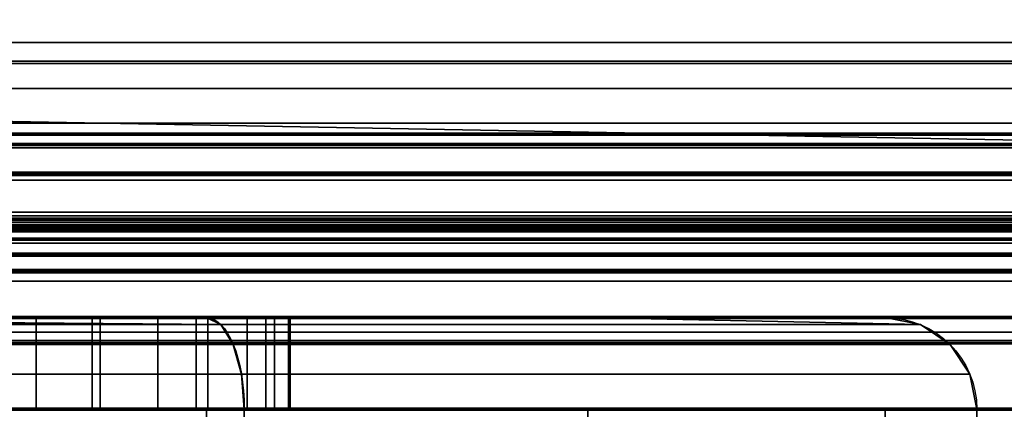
# Model space of a CAD drawing. Header units: millimetres. Extents: x -503 to 6703, y -110 to 249.
# Tile 716 of 1056: x 2665.55 to 2676.3, y -14.5 to -10.25. Entities that reach past the tile are written whole.
import ezdxf

# ---------------------------------------------------------------- set-up
doc = ezdxf.new("R2010")
doc.units = ezdxf.units.MM
doc.layers.add('151', color=7, linetype='Continuous', true_color=0xffffff)

# ---------------------------------------------------------------- blocks, each defined once
blk = doc.blocks.new('UG_SURFACE_208')
at = {"layer": '151', "color": 252, "linetype": 'Continuous', "lineweight": 35}
for points in [[(2591.5, -12.5, 8.5), (3387.5, -12.5, 8.5), (3387.5, -12.538, 8.309), (2591.5, -12.538, 8.309)], [(2591.5, -12.5, 24), (3387.5, -12.5, 24), (3387.5, -12.5, 8.5), (2591.5, -12.5, 8.5)], [(2591.5, -13.5, 24), (3387.5, -13.5, 24), (3387.5, -12.5, 24), (2591.5, -12.5, 24)], [(2591.5, -12.538, 8.309), (3387.5, -12.538, 8.309), (3387.5, -12.646, 8.146), (2591.5, -12.646, 8.146)], [(2591.5, -12.646, 8.146), (3387.5, -12.646, 8.146), (3387.5, -12.809, 8.038), (2591.5, -12.809, 8.038)], [(2591.5, -12.809, 8.038), (3387.5, -12.809, 8.038), (3387.5, -13, 8), (2591.5, -13, 8)], [(2591.5, -13, 8), (3387.5, -13, 8), (3387.5, -14.5, 8), (2591.5, -14.5, 8)], [(2591.5, -13.5, 11), (3387.5, -13.5, 11), (3387.5, -20.5, 11), (2591.5, -20.5, 11)], [(2591.5, -13.5, 9), (3387.5, -13.5, 9), (3387.5, -13.5, 11), (2591.5, -13.5, 11)], [(2591.5, -14.5, 9), (3387.5, -14.5, 9), (3387.5, -13.5, 9), (2591.5, -13.5, 9)], [(2591.5, -13.5, 12), (3387.5, -13.5, 12), (3387.5, -13.5, 24), (2591.5, -13.5, 24)], [(2591.5, -20.5, 12), (3387.5, -20.5, 12), (3387.5, -13.5, 12), (2591.5, -13.5, 12)], [(2591.5, -14.5, 8), (3387.5, -14.5, 8), (3387.5, -14.5, 9), (2591.5, -14.5, 9)]]:
    blk.add_3dface(points, dxfattribs=at)
blk = doc.blocks.new('UG_SURFACE_209')
at = {"layer": '151', "color": 18, "linetype": 'Continuous', "lineweight": 70}
for points in [[(2591.5, -11.5, 8), (3402.5, -11.5, 8), (3402.5, -11.614, 7.426), (2591.5, -11.614, 7.426)], [(2591.5, -11.5, 23.5), (3402.5, -11.5, 23.5), (3402.5, -11.5, 8), (2591.5, -11.5, 8)], [(2591.5, -12.5, 23.5), (3402.5, -12.5, 23.5), (3402.5, -11.5, 23.5), (2591.5, -11.5, 23.5)], [(2591.5, -11.614, 7.426), (3402.5, -11.614, 7.426), (3402.5, -11.939, 6.939), (2591.5, -11.939, 6.939)], [(2591.5, -11.939, 6.939), (3402.5, -11.939, 6.939), (3402.5, -12.426, 6.614), (2591.5, -12.426, 6.614)], [(2591.5, -12.426, 6.614), (3402.5, -12.426, 6.614), (3402.5, -13, 6.5), (2591.5, -13, 6.5)], [(2591.5, -12.5, 8), (3402.5, -12.5, 8), (3402.5, -12.5, 23.5), (2591.5, -12.5, 23.5)], [(2591.5, -12.538, 7.809), (3402.5, -12.538, 7.809), (3402.5, -12.5, 8), (2591.5, -12.5, 8)], [(2591.5, -12.646, 7.646), (3402.5, -12.646, 7.646), (3402.5, -12.538, 7.809), (2591.5, -12.538, 7.809)], [(2591.5, -12.809, 7.538), (3402.5, -12.809, 7.538), (3402.5, -12.646, 7.646), (2591.5, -12.646, 7.646)], [(2591.5, -13, 7.5), (3402.5, -13, 7.5), (3402.5, -12.809, 7.538), (2591.5, -12.809, 7.538)], [(2591.5, -13, 6.5), (3402.5, -13, 6.5), (3402.5, -16.5, 6.5), (2591.5, -16.5, 6.5)], [(2591.5, -14.5, 7.5), (3402.5, -14.5, 7.5), (3402.5, -13, 7.5), (2591.5, -13, 7.5)], [(2591.5, -13.5, 9), (3402.5, -13.5, 9), (3402.5, -14.5, 9), (2591.5, -14.5, 9)], [(2591.5, -13.5, 10), (3402.5, -13.5, 10), (3402.5, -13.5, 9), (2591.5, -13.5, 9)], [(2591.5, -20.5, 10), (3402.5, -20.5, 10), (3402.5, -13.5, 10), (2591.5, -13.5, 10)], [(2591.5, -14.5, 9), (3402.5, -14.5, 9), (3402.5, -14.5, 7.5), (2591.5, -14.5, 7.5)]]:
    blk.add_3dface(points, dxfattribs=at)
blk = doc.blocks.new('UG_SURFACE_210')
at = {"layer": '151', "color": 250, "linetype": 'Continuous', "lineweight": 35}
for points in [[(2591.5, -10.5, 3.5), (3408.5, -10.5, 3.5), (3408.5, -10.728, 2.352), (2591.5, -10.728, 2.352)], [(2591.5, -10.5, 23.5), (3408.5, -10.5, 23.5), (3408.5, -10.5, 3.5), (2591.5, -10.5, 3.5)], [(2591.5, -11.5, 23.5), (3408.5, -11.5, 23.5), (3408.5, -10.5, 23.5), (2591.5, -10.5, 23.5)], [(2591.5, -10.728, 2.352), (3408.5, -10.728, 2.352), (3408.5, -11.379, 1.379), (2591.5, -11.379, 1.379)], [(2591.5, -11.379, 1.379), (3408.5, -11.379, 1.379), (3408.5, -12.352, 0.728), (2591.5, -12.352, 0.728)], [(2591.5, -11.5, 5.5), (3408.5, -11.5, 5.5), (3408.5, -15.216, 5.5), (2591.5, -15.216, 5.5)], [(2591.5, -11.5, 3.5), (3408.5, -11.5, 3.5), (3408.5, -11.5, 5.5), (2591.5, -11.5, 5.5)], [(2591.5, -11.606, 2.856), (3408.5, -11.606, 2.856), (3408.5, -11.5, 3.5), (2591.5, -11.5, 3.5)], [(2591.5, -11.5, 6.5), (3408.5, -11.5, 6.5), (3408.5, -11.5, 23.5), (2591.5, -11.5, 23.5)], [(2591.5, -16.5, 6.5), (3408.5, -16.5, 6.5), (3408.5, -11.5, 6.5), (2591.5, -11.5, 6.5)], [(2591.5, -11.915, 2.281), (3408.5, -11.915, 2.281), (3408.5, -11.606, 2.856), (2591.5, -11.606, 2.856)], [(2591.5, -12.391, 1.835), (3408.5, -12.391, 1.835), (3408.5, -11.915, 2.281), (2591.5, -11.915, 2.281)], [(2591.5, -12.352, 0.728), (3408.5, -12.352, 0.728), (3408.5, -13.5, 0.5), (2591.5, -13.5, 0.5)], [(2591.5, -12.986, 1.567), (3408.5, -12.986, 1.567), (3408.5, -12.391, 1.835), (2591.5, -12.391, 1.835)], [(2591.5, -12.458, 3.623), (3408.5, -12.458, 3.623), (3408.5, -12.486, 3.478), (2591.5, -12.486, 3.478)], [(2591.5, -12.486, 3.767), (3408.5, -12.486, 3.767), (3408.5, -12.458, 3.623), (2591.5, -12.458, 3.623)], [(2591.5, -12.486, 3.478), (3408.5, -12.486, 3.478), (3408.5, -12.566, 3.354), (2591.5, -12.566, 3.354)], [(2591.5, -12.566, 3.891), (3408.5, -12.566, 3.891), (3408.5, -12.486, 3.767), (2591.5, -12.486, 3.767)], [(2591.5, -12.566, 3.354), (3408.5, -12.566, 3.354), (3408.5, -12.687, 3.269), (2591.5, -12.687, 3.269)], [(2591.5, -13.785, 4.87), (3408.5, -13.785, 4.87), (3408.5, -12.566, 3.891), (2591.5, -12.566, 3.891)], [(2591.5, -12.687, 3.269), (3408.5, -12.687, 3.269), (3408.5, -12.83, 3.235), (2591.5, -12.83, 3.235)], [(2591.5, -12.83, 3.235), (3408.5, -12.83, 3.235), (3408.5, -12.976, 3.257), (2591.5, -12.976, 3.257)], [(2591.5, -12.976, 3.257), (3408.5, -12.976, 3.257), (3408.5, -13.103, 3.332), (2591.5, -13.103, 3.332)], [(2591.5, -15.001, 3.033), (3408.5, -15.001, 3.033), (3408.5, -12.986, 1.567), (2591.5, -12.986, 1.567)], [(2591.5, -13.103, 3.332), (3408.5, -13.103, 3.332), (3408.5, -14.843, 4.791), (2591.5, -14.843, 4.791)], [(2591.5, -13.5, 0.5), (3408.5, -13.5, 0.5), (3408.5, -20.5, 0.5), (2591.5, -20.5, 0.5)], [(2591.5, -13.658, 1.5), (3408.5, -13.658, 1.5), (3408.5, -15.27, 2.674), (2591.5, -15.27, 2.674)], [(2591.5, -20.342, 1.5), (3408.5, -20.342, 1.5), (3408.5, -13.658, 1.5), (2591.5, -13.658, 1.5)], [(2591.5, -15.216, 5.5), (3408.5, -15.216, 5.5), (3408.5, -13.785, 4.87), (2591.5, -13.785, 4.87)]]:
    blk.add_3dface(points, dxfattribs=at)
blk = doc.blocks.new('UG_SURFACE_211')
at = {"layer": '151', "color": 252, "linetype": 'Continuous', "lineweight": 35}
for points in [[(2591.5, -9.5, 0.5), (3408.5, -9.5, 0.5), (3408.5, -10.5, 0.5), (2591.5, -10.5, 0.5)], [(2591.5, -10.5, 26.5), (3408.5, -10.5, 26.5), (3408.5, -9.5, 26.5), (2591.5, -9.5, 26.5)], [(2591.5, -9.5, 29.5), (3408.5, -9.5, 29.5), (3408.5, -10.5, 29.5), (2591.5, -10.5, 29.5)], [(2591.5, -13.75, 30.5), (3408.5, -13.75, 30.5), (3408.5, -9.5, 30.5), (2591.5, -9.5, 30.5)], [(2591.5, -10.5, 24), (3408.5, -10.5, 24), (3408.5, -13.772, 24), (2591.5, -13.772, 24)], [(2591.5, -10.5, 0.5), (3408.5, -10.5, 0.5), (3408.5, -10.5, 24), (2591.5, -10.5, 24)], [(2591.5, -11, 28), (3408.5, -11, 28), (3408.5, -10.5, 26.5), (2591.5, -10.5, 26.5)], [(2591.5, -10.5, 29.5), (3408.5, -10.5, 29.5), (3408.5, -11, 28), (2591.5, -11, 28)], [(2591.5, -12, 27), (3408.5, -12, 27), (3408.5, -22, 27), (2591.5, -22, 27)], [(2591.5, -12, 25), (3408.5, -12, 25), (3408.5, -12, 27), (2591.5, -12, 27)], [(2591.5, -13.772, 25), (3408.5, -13.772, 25), (3408.5, -12, 25), (2591.5, -12, 25)], [(2591.5, -12.5, 29.5), (3408.5, -12.5, 29.5), (3408.5, -13.75, 29.5), (2591.5, -13.75, 29.5)], [(2591.5, -12.5, 28), (3408.5, -12.5, 28), (3408.5, -12.5, 29.5), (2591.5, -12.5, 29.5)], [(2591.5, -21.5, 28), (3408.5, -21.5, 28), (3408.5, -12.5, 28), (2591.5, -12.5, 28)], [(2591.5, -13.75, 29.5), (3408.5, -13.75, 29.5), (3408.5, -13.75, 30.5), (2591.5, -13.75, 30.5)], [(2591.5, -13.772, 24), (3408.5, -13.772, 24), (3408.5, -13.772, 25), (2591.5, -13.772, 25)]]:
    blk.add_3dface(points, dxfattribs=at)
blk = doc.blocks.new('UG_SURFACE_213')
at = {"layer": '151', "color": 35, "linetype": 'Continuous', "lineweight": 35}
for points in [[(2593, -19.41, 30.5), (2593, -9, 30.5), (3407, -9, 30.5), (3407, -19.41, 30.5)], [(2593, -19.41, 2015), (3407, -19.41, 2015), (3407, -9, 2015), (2593, -9, 2015)], [(2681, -11, 1164), (2594, -11, 1164), (2641.933, -11, 1113.135), (2646, -11, 1114)], [(2681, -11.647, 1167.253), (2594, -11.647, 1167.253), (2594, -11, 1164), (2681, -11, 1164)], [(2646, -11, 1005), (2594, -11, 1005), (2594, -11.647, 1001.747), (2681, -11.647, 1001.747)], [(2681, -11, 1005), (2646, -11, 1094), (2653.071, -11, 1039.071), (2655.239, -11, 1035.827)], [(2646, -11, 1114), (2650.067, -11, 1113.135), (2681, -11, 1164)], [(2649.827, -11, 1005.761), (2646, -11, 1005), (2681, -11, 1005)], [(2648.079, -11, 1094.218), (2646, -11, 1094), (2681, -11, 1005)], [(2681, -11.647, 1001.747), (2681, -11, 1005), (2646, -11, 1005)], [(2681, -11, 1005), (2651.878, -11, 1095.91), (2648.079, -11, 1094.218)], [(2653.071, -11, 1007.929), (2649.827, -11, 1005.761), (2681, -11, 1005)], [(2681, -11, 1164), (2650.067, -11, 1113.135), (2653.431, -11, 1110.691)], [(2681, -11, 1005), (2654.66, -11, 1099), (2651.878, -11, 1095.91)], [(2681, -11, 1005), (2655.239, -11, 1011.173), (2653.071, -11, 1007.929)], [(2653.431, -11, 1110.691), (2655.511, -11, 1107.09), (2681, -11, 1164)], [(2681, -11, 1005), (2655.945, -11, 1102.955), (2654.66, -11, 1099)], [(2681, -11, 1005), (2655.239, -11, 1035.827), (2656, -11, 1032)], [(2656, -11, 1015), (2655.239, -11, 1011.173), (2681, -11, 1005)], [(2681, -11, 1005), (2681, -11, 1164), (2655.511, -11, 1107.09), (2655.945, -11, 1102.955)], [(2681, -11, 1005), (2656, -11, 1032), (2656, -11, 1015)], [(2681, -13.49, 1170.01), (2594, -13.49, 1170.01), (2594, -11.647, 1167.253), (2681, -11.647, 1167.253)], [(2681, -11.647, 1001.747), (2594, -11.647, 1001.747), (2594, -13.49, 998.99), (2681, -13.49, 998.99)], [(2681, -16.247, 1171.853), (2594, -16.247, 1171.853), (2594, -13.49, 1170.01), (2681, -13.49, 1170.01)], [(2681, -13.49, 998.99), (2594, -13.49, 998.99), (2594, -16.247, 997.147), (2681, -16.247, 997.147)], [(2594, -13.576, 1158.383), (2667.744, -13.576, 1158.383), (2640, -13.5, 1158), (2636.75, -13.5, 1158)], [(2667.744, -13.576, 1002.617), (2594, -13.576, 1002.617), (2594, -13.5, 1003), (2633.25, -13.5, 1003)], [(2667.744, -13.576, 1002.617), (2633.25, -13.5, 1003), (2636.75, -13.5, 1003)], [(2667.744, -13.576, 1002.617), (2636.75, -13.5, 1003), (2640, -13.5, 1003)], [(2667.744, -13.576, 1158.383), (2652, -13.5, 1158), (2640, -13.5, 1158)], [(2640, -13.5, 1003), (2652, -13.5, 1003), (2667.744, -13.576, 1002.617)], [(2667.744, -13.576, 1158.383), (2658.75, -13.5, 1158), (2652, -13.5, 1158)], [(2667.744, -13.576, 1002.617), (2652, -13.5, 1003), (2658.75, -13.5, 1003)], [(2667.744, -13.576, 1158.383), (2667.586, -13.5, 1158), (2658.75, -13.5, 1158)], [(2658.75, -13.5, 1003), (2667.586, -13.5, 1003), (2667.744, -13.576, 1002.617)], [(2665, -13.5, 1100.5), (2665.728, -13.5, 1100.577), (2671.75, -13.5, 1090.5), (2658.75, -13.5, 1090.5)], [(2665, -13.5, 1020.5), (2666.339, -13.5, 1020.766), (2671.75, -13.5, 1014.25), (2658.75, -13.5, 1014.25)], [(2658.75, -13.5, 1014.25), (2671.75, -13.5, 1014.25), (2671.75, -13.5, 1007.164)], [(2658.75, -13.5, 1129.75), (2658.75, -13.5, 1158), (2667.586, -13.5, 1158), (2671.75, -13.5, 1153.836)], [(2671.75, -13.5, 1153.836), (2671.75, -13.5, 1129.75), (2658.75, -13.5, 1129.75)], [(2671.75, -13.5, 1007.164), (2667.586, -13.5, 1003), (2658.75, -13.5, 1003), (2658.75, -13.5, 1014.25)], [(2666.339, -13.5, 1029.234), (2665, -13.5, 1029.5), (2658.75, -13.5, 1035), (2671.75, -13.5, 1035)], [(2658.75, -13.5, 1035), (2658.75, -13.5, 1059.25), (2671.75, -13.5, 1059.25), (2671.75, -13.5, 1035)], [(2658.75, -13.5, 1059.25), (2658.75, -13.5, 1090.5), (2671.75, -13.5, 1090.5), (2671.75, -13.5, 1059.25)], [(2666.424, -13.5, 1107.197), (2665, -13.5, 1107.5), (2658.75, -13.5, 1110.75), (2671.75, -13.5, 1110.75)], [(2658.75, -13.5, 1110.75), (2658.75, -13.5, 1129.75), (2671.75, -13.5, 1129.75), (2671.75, -13.5, 1110.75)], [(2666.339, -14.5, 1020.766), (2666.339, -13.5, 1020.766), (2665, -13.5, 1020.5), (2665, -14.5, 1020.5)], [(2665, -14.5, 1029.5), (2665, -13.5, 1029.5), (2666.339, -13.5, 1029.234), (2666.339, -14.5, 1029.234)], [(2665, -14.5, 1100.5), (2665.728, -14.5, 1100.577), (2665.728, -13.5, 1100.577), (2665, -13.5, 1100.5)], [(2665, -14.5, 1107.5), (2665, -13.5, 1107.5), (2666.424, -13.5, 1107.197), (2666.424, -14.5, 1107.197)], [(2667.057, -14.5, 1101.168), (2667.057, -13.5, 1101.168), (2665.728, -13.5, 1100.577), (2665.728, -14.5, 1100.577)], [(2665.728, -13.5, 1100.577), (2667.057, -13.5, 1101.168), (2671.75, -13.5, 1090.5)], [(2667.475, -14.5, 1021.525), (2667.475, -13.5, 1021.525), (2666.339, -13.5, 1020.766), (2666.339, -14.5, 1020.766)], [(2666.339, -14.5, 1029.234), (2666.339, -13.5, 1029.234), (2667.475, -13.5, 1028.475), (2667.475, -14.5, 1028.475)], [(2671.75, -13.5, 1035), (2667.475, -13.5, 1028.475), (2666.339, -13.5, 1029.234)], [(2671.75, -13.5, 1014.25), (2666.339, -13.5, 1020.766), (2667.475, -13.5, 1021.525)], [(2666.424, -14.5, 1107.197), (2666.424, -13.5, 1107.197), (2667.601, -13.5, 1106.342), (2667.601, -14.5, 1106.342)], [(2671.75, -13.5, 1110.75), (2667.601, -13.5, 1106.342), (2666.424, -13.5, 1107.197)], [(2668.031, -14.5, 1102.25), (2668.031, -13.5, 1102.25), (2667.057, -13.5, 1101.168), (2667.057, -14.5, 1101.168)], [(2667.057, -13.5, 1101.168), (2668.031, -13.5, 1102.25), (2671.75, -13.5, 1090.5)], [(2668.234, -14.5, 1022.661), (2668.234, -13.5, 1022.661), (2667.475, -13.5, 1021.525), (2667.475, -14.5, 1021.525)], [(2667.475, -14.5, 1028.475), (2667.475, -13.5, 1028.475), (2668.234, -13.5, 1027.339), (2668.234, -14.5, 1027.339)], [(2671.75, -13.5, 1035), (2668.234, -13.5, 1027.339), (2667.475, -13.5, 1028.475)], [(2667.475, -13.5, 1021.525), (2668.234, -13.5, 1022.661), (2671.75, -13.5, 1014.25)], [(2671.75, -13.5, 1153.836), (2667.586, -13.5, 1158), (2667.744, -13.576, 1158.383), (2675.383, -13.576, 1150.744)], [(2675.383, -13.576, 1010.256), (2667.744, -13.576, 1002.617), (2667.586, -13.5, 1003), (2671.75, -13.5, 1007.164)], [(2667.601, -14.5, 1106.342), (2667.601, -13.5, 1106.342), (2668.329, -13.5, 1105.082), (2668.329, -14.5, 1105.082)], [(2668.329, -13.5, 1105.082), (2667.601, -13.5, 1106.342), (2671.75, -13.5, 1110.75)], [(2668.481, -14.5, 1103.634), (2668.481, -13.5, 1103.634), (2668.031, -13.5, 1102.25), (2668.031, -14.5, 1102.25)], [(2668.031, -13.5, 1102.25), (2668.481, -13.5, 1103.634), (2671.75, -13.5, 1090.5)], [(2668.5, -14.5, 1024), (2668.5, -13.5, 1024), (2668.234, -13.5, 1022.661), (2668.234, -14.5, 1022.661)], [(2668.234, -14.5, 1027.339), (2668.234, -13.5, 1027.339), (2668.5, -13.5, 1026), (2668.5, -14.5, 1026)], [(2671.75, -13.5, 1014.25), (2668.234, -13.5, 1022.661), (2668.5, -13.5, 1024)], [(2668.5, -13.5, 1026), (2668.234, -13.5, 1027.339), (2671.75, -13.5, 1035)], [(2668.329, -14.5, 1105.082), (2668.329, -13.5, 1105.082), (2668.481, -13.5, 1103.634), (2668.481, -14.5, 1103.634)], [(2671.75, -13.5, 1110.75), (2671.75, -13.5, 1090.5), (2668.481, -13.5, 1103.634), (2668.329, -13.5, 1105.082)], [(2668.5, -14.5, 1024), (2668.5, -14.5, 1026), (2668.5, -13.5, 1026), (2668.5, -13.5, 1024)], [(2671.75, -13.5, 1035), (2671.75, -13.5, 1014.25), (2668.5, -13.5, 1024), (2668.5, -13.5, 1026)], [(2675.383, -13.576, 1150.744), (2675, -13.5, 1150.586), (2671.75, -13.5, 1153.836)], [(2671.75, -13.5, 1007.164), (2675, -13.5, 1010.414), (2675.383, -13.576, 1010.256)], [(2675, -13.5, 1150.586), (2675, -13.5, 1129.75), (2671.75, -13.5, 1129.75), (2671.75, -13.5, 1153.836)], [(2671.75, -13.5, 1007.164), (2671.75, -13.5, 1014.25), (2675, -13.5, 1014.25), (2675, -13.5, 1010.414)], [(2671.75, -13.5, 1014.25), (2671.75, -13.5, 1035), (2675, -13.5, 1035), (2675, -13.5, 1014.25)], [(2671.75, -13.5, 1035), (2671.75, -13.5, 1059.25), (2675, -13.5, 1059.25), (2675, -13.5, 1035)], [(2671.75, -13.5, 1059.25), (2671.75, -13.5, 1090.5), (2675, -13.5, 1090.5), (2675, -13.5, 1059.25)], [(2671.75, -13.5, 1090.5), (2671.75, -13.5, 1110.75), (2675, -13.5, 1110.75), (2675, -13.5, 1090.5)], [(2671.75, -13.5, 1110.75), (2671.75, -13.5, 1129.75), (2675, -13.5, 1129.75), (2675, -13.5, 1110.75)], [(2675.383, -13.576, 1150.744), (2675, -13.5, 1090.5), (2675, -13.5, 1110.75)], [(2675, -13.5, 1110.75), (2675, -13.5, 1129.75), (2675.383, -13.576, 1150.744)], [(2675, -13.5, 1129.75), (2675, -13.5, 1150.586), (2675.383, -13.576, 1150.744)], [(2675.383, -13.576, 1150.744), (2675.383, -13.576, 1010.256), (2675, -13.5, 1059.25), (2675, -13.5, 1090.5)], [(2675.383, -13.576, 1010.256), (2675, -13.5, 1035), (2675, -13.5, 1059.25)], [(2675.383, -13.576, 1010.256), (2675, -13.5, 1014.25), (2675, -13.5, 1035)], [(2675.383, -13.576, 1010.256), (2675, -13.5, 1010.414), (2675, -13.5, 1014.25)], [(2667.744, -13.576, 1158.383), (2594, -13.576, 1158.383), (2594, -13.793, 1158.707), (2667.879, -13.793, 1158.707)], [(2667.879, -13.793, 1002.293), (2594, -13.793, 1002.293), (2594, -13.576, 1002.617), (2667.744, -13.576, 1002.617)], [(2675.383, -13.576, 1150.744), (2667.744, -13.576, 1158.383), (2667.879, -13.793, 1158.707), (2675.707, -13.793, 1150.879)], [(2667.744, -13.576, 1002.617), (2675.383, -13.576, 1010.256), (2675.707, -13.793, 1010.121), (2667.879, -13.793, 1002.293)], [(2675.383, -13.576, 1010.256), (2675.383, -13.576, 1150.744), (2675.707, -13.793, 1150.879), (2675.707, -13.793, 1010.121)], [(2667.879, -13.793, 1158.707), (2594, -13.793, 1158.707), (2594, -14.117, 1158.924), (2667.969, -14.117, 1158.924)], [(2667.969, -14.117, 1002.076), (2594, -14.117, 1002.076), (2594, -13.793, 1002.293), (2667.879, -13.793, 1002.293)], [(2675.707, -13.793, 1150.879), (2667.879, -13.793, 1158.707), (2667.969, -14.117, 1158.924), (2675.924, -14.117, 1150.968)], [(2667.879, -13.793, 1002.293), (2675.707, -13.793, 1010.121), (2675.924, -14.117, 1010.032), (2667.969, -14.117, 1002.076)], [(2675.707, -13.793, 1010.121), (2675.707, -13.793, 1150.879), (2675.924, -14.117, 1150.968), (2675.924, -14.117, 1010.032)], [(2667.969, -14.117, 1158.924), (2594, -14.117, 1158.924), (2594, -14.5, 1159), (2668, -14.5, 1159)], [(2668, -14.5, 1002), (2594, -14.5, 1002), (2594, -14.117, 1002.076), (2667.969, -14.117, 1002.076)], [(2675.924, -14.117, 1150.968), (2667.969, -14.117, 1158.924), (2668, -14.5, 1159), (2676, -14.5, 1151)], [(2667.969, -14.117, 1002.076), (2675.924, -14.117, 1010.032), (2676, -14.5, 1010), (2668, -14.5, 1002)], [(2675.924, -14.117, 1010.032), (2675.924, -14.117, 1150.968), (2676, -14.5, 1151), (2676, -14.5, 1010)], [(2594, -14.5, 1002), (2668, -14.5, 1002), (2668, -27, 1002), (2594, -27, 1002)], [(2668, -14.5, 1159), (2594, -14.5, 1159), (2594, -27, 1159), (2668, -27, 1159)], [(2658.75, -27, 1003), (2667.586, -27, 1003), (2667.586, -14.5, 1003), (2658.75, -14.5, 1003)], [(2658.75, -14.5, 1158), (2667.586, -14.5, 1158), (2667.586, -27, 1158), (2658.75, -27, 1158)], [(2671.75, -14.5, 1110.75), (2658.75, -14.5, 1110.75), (2665, -14.5, 1107.5), (2666.424, -14.5, 1107.197)], [(2671.75, -14.5, 1035), (2658.75, -14.5, 1035), (2665, -14.5, 1029.5), (2666.339, -14.5, 1029.234)], [(2658.75, -14.5, 1014.25), (2658.75, -14.5, 1003), (2667.586, -14.5, 1003), (2671.75, -14.5, 1007.164)], [(2658.75, -14.5, 1129.75), (2671.75, -14.5, 1129.75), (2671.75, -14.5, 1153.836)], [(2671.75, -14.5, 1153.836), (2667.586, -14.5, 1158), (2658.75, -14.5, 1158), (2658.75, -14.5, 1129.75)], [(2671.75, -14.5, 1007.164), (2671.75, -14.5, 1014.25), (2658.75, -14.5, 1014.25)], [(2666.339, -14.5, 1020.766), (2665, -14.5, 1020.5), (2658.75, -14.5, 1014.25), (2671.75, -14.5, 1014.25)], [(2671.75, -14.5, 1035), (2671.75, -14.5, 1059.25), (2658.75, -14.5, 1059.25), (2658.75, -14.5, 1035)], [(2671.75, -14.5, 1059.25), (2671.75, -14.5, 1090.5), (2658.75, -14.5, 1090.5), (2658.75, -14.5, 1059.25)], [(2665.728, -14.5, 1100.577), (2665, -14.5, 1100.5), (2658.75, -14.5, 1090.5), (2671.75, -14.5, 1090.5)], [(2671.75, -14.5, 1110.75), (2671.75, -14.5, 1129.75), (2658.75, -14.5, 1129.75), (2658.75, -14.5, 1110.75)], [(2671.75, -14.5, 1090.5), (2667.057, -14.5, 1101.168), (2665.728, -14.5, 1100.577)], [(2667.475, -14.5, 1021.525), (2666.339, -14.5, 1020.766), (2671.75, -14.5, 1014.25)], [(2666.339, -14.5, 1029.234), (2667.475, -14.5, 1028.475), (2671.75, -14.5, 1035)], [(2666.424, -14.5, 1107.197), (2667.601, -14.5, 1106.342), (2671.75, -14.5, 1110.75)], [(2671.75, -14.5, 1090.5), (2668.031, -14.5, 1102.25), (2667.057, -14.5, 1101.168)], [(2671.75, -14.5, 1014.25), (2668.234, -14.5, 1022.661), (2667.475, -14.5, 1021.525)], [(2667.475, -14.5, 1028.475), (2668.234, -14.5, 1027.339), (2671.75, -14.5, 1035)], [(2671.75, -14.5, 1007.164), (2667.586, -14.5, 1003), (2667.586, -27, 1003), (2671.75, -27, 1007.164)], [(2671.75, -27, 1153.836), (2667.586, -27, 1158), (2667.586, -14.5, 1158), (2671.75, -14.5, 1153.836)], [(2671.75, -14.5, 1110.75), (2667.601, -14.5, 1106.342), (2668.329, -14.5, 1105.082)], [(2676, -14.5, 1151), (2668, -14.5, 1159), (2668, -27, 1159), (2676, -27, 1151)], [(2676, -27, 1010), (2668, -27, 1002), (2668, -14.5, 1002), (2676, -14.5, 1010)], [(2671.75, -14.5, 1090.5), (2668.481, -14.5, 1103.634), (2668.031, -14.5, 1102.25)], [(2671.75, -14.5, 1035), (2668.234, -14.5, 1027.339), (2668.5, -14.5, 1026)], [(2668.5, -14.5, 1024), (2668.234, -14.5, 1022.661), (2671.75, -14.5, 1014.25)], [(2668.329, -14.5, 1105.082), (2668.481, -14.5, 1103.634), (2671.75, -14.5, 1090.5), (2671.75, -14.5, 1110.75)], [(2671.75, -14.5, 1014.25), (2671.75, -14.5, 1035), (2668.5, -14.5, 1026), (2668.5, -14.5, 1024)], [(2671.75, -27, 1007.164), (2675, -27, 1010.414), (2675, -14.5, 1010.414), (2671.75, -14.5, 1007.164)], [(2671.75, -14.5, 1153.836), (2675, -14.5, 1150.586), (2675, -27, 1150.586), (2671.75, -27, 1153.836)], [(2671.75, -14.5, 1153.836), (2671.75, -14.5, 1129.75), (2675, -14.5, 1129.75), (2675, -14.5, 1150.586)], [(2675, -14.5, 1010.414), (2675, -14.5, 1014.25), (2671.75, -14.5, 1014.25), (2671.75, -14.5, 1007.164)], [(2675, -14.5, 1014.25), (2675, -14.5, 1035), (2671.75, -14.5, 1035), (2671.75, -14.5, 1014.25)], [(2675, -14.5, 1035), (2675, -14.5, 1059.25), (2671.75, -14.5, 1059.25), (2671.75, -14.5, 1035)], [(2675, -14.5, 1059.25), (2675, -14.5, 1090.5), (2671.75, -14.5, 1090.5), (2671.75, -14.5, 1059.25)], [(2675, -14.5, 1090.5), (2675, -14.5, 1110.75), (2671.75, -14.5, 1110.75), (2671.75, -14.5, 1090.5)], [(2675, -14.5, 1110.75), (2675, -14.5, 1129.75), (2671.75, -14.5, 1129.75), (2671.75, -14.5, 1110.75)], [(2675, -14.5, 1129.75), (2675, -14.5, 1110.75), (2675, -27, 1110.75), (2675, -27, 1129.75)], [(2675, -14.5, 1110.75), (2675, -14.5, 1090.5), (2675, -27, 1097.25), (2675, -27, 1110.75)], [(2675, -14.5, 1090.5), (2675, -27, 1090.5), (2675, -27, 1097.25)], [(2675, -27, 1035), (2675, -27, 1090.5), (2675, -14.5, 1090.5), (2675, -14.5, 1059.25)], [(2675, -14.5, 1059.25), (2675, -14.5, 1035), (2675, -27, 1035)], [(2675, -14.5, 1035), (2675, -14.5, 1014.25), (2675, -27, 1014.25), (2675, -27, 1035)], [(2675, -14.5, 1014.25), (2675, -14.5, 1010.414), (2675, -27, 1010.414), (2675, -27, 1014.25)], [(2675, -27, 1129.75), (2675, -27, 1150.586), (2675, -14.5, 1150.586), (2675, -14.5, 1129.75)], [(2676, -14.5, 1010), (2676, -14.5, 1151), (2676, -27, 1151), (2676, -27, 1010)]]:
    blk.add_3dface(points, dxfattribs=at)
blk = doc.blocks.new('UG_SURFACE_220')
at = {"layer": '151', "color": 254, "linetype": 'Continuous', "lineweight": 35}
for points in [[(2593, -10.705, 2015), (3407, -10.705, 2015), (3407, -17.705, 2015), (2593, -17.705, 2015)], [(2593, -10.705, 2015.2), (3407, -10.705, 2015.2), (3407, -10.705, 2015), (2593, -10.705, 2015)], [(2593, -17.705, 2015.2), (3407, -17.705, 2015.2), (3407, -10.705, 2015.2), (2593, -10.705, 2015.2)]]:
    blk.add_3dface(points, dxfattribs=at)
blk = doc.blocks.new('UG_SURFACE_221')
at = {"layer": '151', "color": 27, "linetype": 'Continuous', "lineweight": 35}
for points in [[(2593, -9.205, 2015.2), (3407, -9.205, 2015.2), (3407, -19.205, 2015.2), (2593, -19.205, 2015.2)], [(2593, -19.205, 2016.3), (3407, -19.205, 2016.3), (3407, -9.205, 2016.3), (2593, -9.205, 2016.3)]]:
    blk.add_3dface(points, dxfattribs=at)
blk = doc.blocks.new('UG_SURFACE_222')
at = {"layer": '151', "color": 1, "linetype": 'Continuous', "lineweight": 35}
for points in [[(2593, -9.205, 2016.3), (3407, -9.205, 2016.3), (3407, -19.205, 2016.3), (2593, -19.205, 2016.3)], [(2593, -19.205, 2017), (3407, -19.205, 2017), (3407, -9.205, 2017), (2593, -9.205, 2017)]]:
    blk.add_3dface(points, dxfattribs=at)
blk = doc.blocks.new('UG_SURFACE_235')
at = {"layer": '151', "color": 252, "linetype": 'Continuous', "lineweight": 35}
for points in [[(2594, -13.576, 1158.383), (2667.744, -13.576, 1158.383), (2640, -13.5, 1158), (2636.75, -13.5, 1158)], [(2667.744, -13.576, 1002.617), (2594, -13.576, 1002.617), (2594, -13.5, 1003), (2633.25, -13.5, 1003)], [(2667.744, -13.576, 1002.617), (2633.25, -13.5, 1003), (2636.75, -13.5, 1003)], [(2667.744, -13.576, 1002.617), (2636.75, -13.5, 1003), (2640, -13.5, 1003)], [(2667.744, -13.576, 1158.383), (2652, -13.5, 1158), (2640, -13.5, 1158)], [(2640, -13.5, 1003), (2652, -13.5, 1003), (2667.744, -13.576, 1002.617)], [(2667.744, -13.576, 1158.383), (2658.75, -13.5, 1158), (2652, -13.5, 1158)], [(2667.744, -13.576, 1002.617), (2652, -13.5, 1003), (2658.75, -13.5, 1003)], [(2667.744, -13.576, 1158.383), (2667.586, -13.5, 1158), (2658.75, -13.5, 1158)], [(2658.75, -13.5, 1003), (2667.586, -13.5, 1003), (2667.744, -13.576, 1002.617)], [(2665, -13.5, 1100.5), (2665.728, -13.5, 1100.577), (2671.75, -13.5, 1090.5), (2658.75, -13.5, 1090.5)], [(2665, -13.5, 1020.5), (2666.339, -13.5, 1020.766), (2671.75, -13.5, 1014.25), (2658.75, -13.5, 1014.25)], [(2658.75, -13.5, 1014.25), (2671.75, -13.5, 1014.25), (2671.75, -13.5, 1007.164)], [(2658.75, -13.5, 1129.75), (2658.75, -13.5, 1158), (2667.586, -13.5, 1158), (2671.75, -13.5, 1153.836)], [(2671.75, -13.5, 1153.836), (2671.75, -13.5, 1129.75), (2658.75, -13.5, 1129.75)], [(2671.75, -13.5, 1007.164), (2667.586, -13.5, 1003), (2658.75, -13.5, 1003), (2658.75, -13.5, 1014.25)], [(2666.339, -13.5, 1029.234), (2665, -13.5, 1029.5), (2658.75, -13.5, 1035), (2671.75, -13.5, 1035)], [(2658.75, -13.5, 1035), (2658.75, -13.5, 1059.25), (2671.75, -13.5, 1059.25), (2671.75, -13.5, 1035)], [(2658.75, -13.5, 1059.25), (2658.75, -13.5, 1090.5), (2671.75, -13.5, 1090.5), (2671.75, -13.5, 1059.25)], [(2666.424, -13.5, 1107.197), (2665, -13.5, 1107.5), (2658.75, -13.5, 1110.75), (2671.75, -13.5, 1110.75)], [(2658.75, -13.5, 1110.75), (2658.75, -13.5, 1129.75), (2671.75, -13.5, 1129.75), (2671.75, -13.5, 1110.75)], [(2666.339, -14.5, 1020.766), (2666.339, -13.5, 1020.766), (2665, -13.5, 1020.5), (2665, -14.5, 1020.5)], [(2665, -14.5, 1029.5), (2665, -13.5, 1029.5), (2666.339, -13.5, 1029.234), (2666.339, -14.5, 1029.234)], [(2665, -14.5, 1100.5), (2665.728, -14.5, 1100.577), (2665.728, -13.5, 1100.577), (2665, -13.5, 1100.5)], [(2665, -14.5, 1107.5), (2665, -13.5, 1107.5), (2666.424, -13.5, 1107.197), (2666.424, -14.5, 1107.197)], [(2665.728, -13.5, 1100.577), (2667.057, -13.5, 1101.168), (2671.75, -13.5, 1090.5)], [(2667.057, -14.5, 1101.168), (2667.057, -13.5, 1101.168), (2665.728, -13.5, 1100.577), (2665.728, -14.5, 1100.577)], [(2671.75, -13.5, 1035), (2667.475, -13.5, 1028.475), (2666.339, -13.5, 1029.234)], [(2671.75, -13.5, 1014.25), (2666.339, -13.5, 1020.766), (2667.475, -13.5, 1021.525)], [(2667.475, -14.5, 1021.525), (2667.475, -13.5, 1021.525), (2666.339, -13.5, 1020.766), (2666.339, -14.5, 1020.766)], [(2666.339, -14.5, 1029.234), (2666.339, -13.5, 1029.234), (2667.475, -13.5, 1028.475), (2667.475, -14.5, 1028.475)], [(2671.75, -13.5, 1110.75), (2667.601, -13.5, 1106.342), (2666.424, -13.5, 1107.197)], [(2666.424, -14.5, 1107.197), (2666.424, -13.5, 1107.197), (2667.601, -13.5, 1106.342), (2667.601, -14.5, 1106.342)], [(2667.057, -13.5, 1101.168), (2668.031, -13.5, 1102.25), (2671.75, -13.5, 1090.5)], [(2668.031, -14.5, 1102.25), (2668.031, -13.5, 1102.25), (2667.057, -13.5, 1101.168), (2667.057, -14.5, 1101.168)], [(2671.75, -13.5, 1035), (2668.234, -13.5, 1027.339), (2667.475, -13.5, 1028.475)], [(2667.475, -13.5, 1021.525), (2668.234, -13.5, 1022.661), (2671.75, -13.5, 1014.25)], [(2668.234, -14.5, 1022.661), (2668.234, -13.5, 1022.661), (2667.475, -13.5, 1021.525), (2667.475, -14.5, 1021.525)], [(2667.475, -14.5, 1028.475), (2667.475, -13.5, 1028.475), (2668.234, -13.5, 1027.339), (2668.234, -14.5, 1027.339)], [(2671.75, -13.5, 1153.836), (2667.586, -13.5, 1158), (2667.744, -13.576, 1158.383), (2675.383, -13.576, 1150.744)], [(2675.383, -13.576, 1010.256), (2667.744, -13.576, 1002.617), (2667.586, -13.5, 1003), (2671.75, -13.5, 1007.164)], [(2668.329, -13.5, 1105.082), (2667.601, -13.5, 1106.342), (2671.75, -13.5, 1110.75)], [(2667.601, -14.5, 1106.342), (2667.601, -13.5, 1106.342), (2668.329, -13.5, 1105.082), (2668.329, -14.5, 1105.082)], [(2668.031, -13.5, 1102.25), (2668.481, -13.5, 1103.634), (2671.75, -13.5, 1090.5)], [(2668.481, -14.5, 1103.634), (2668.481, -13.5, 1103.634), (2668.031, -13.5, 1102.25), (2668.031, -14.5, 1102.25)], [(2671.75, -13.5, 1014.25), (2668.234, -13.5, 1022.661), (2668.5, -13.5, 1024)], [(2668.5, -13.5, 1026), (2668.234, -13.5, 1027.339), (2671.75, -13.5, 1035)], [(2668.5, -14.5, 1024), (2668.5, -13.5, 1024), (2668.234, -13.5, 1022.661), (2668.234, -14.5, 1022.661)], [(2668.234, -14.5, 1027.339), (2668.234, -13.5, 1027.339), (2668.5, -13.5, 1026), (2668.5, -14.5, 1026)], [(2671.75, -13.5, 1110.75), (2671.75, -13.5, 1090.5), (2668.481, -13.5, 1103.634), (2668.329, -13.5, 1105.082)], [(2668.329, -14.5, 1105.082), (2668.329, -13.5, 1105.082), (2668.481, -13.5, 1103.634), (2668.481, -14.5, 1103.634)], [(2671.75, -13.5, 1035), (2671.75, -13.5, 1014.25), (2668.5, -13.5, 1024), (2668.5, -13.5, 1026)], [(2668.5, -14.5, 1024), (2668.5, -14.5, 1026), (2668.5, -13.5, 1026), (2668.5, -13.5, 1024)], [(2675.383, -13.576, 1150.744), (2675, -13.5, 1150.586), (2671.75, -13.5, 1153.836)], [(2671.75, -13.5, 1007.164), (2675, -13.5, 1010.414), (2675.383, -13.576, 1010.256)], [(2675, -13.5, 1150.586), (2675, -13.5, 1129.75), (2671.75, -13.5, 1129.75), (2671.75, -13.5, 1153.836)], [(2671.75, -13.5, 1007.164), (2671.75, -13.5, 1014.25), (2675, -13.5, 1014.25), (2675, -13.5, 1010.414)], [(2671.75, -13.5, 1014.25), (2671.75, -13.5, 1035), (2675, -13.5, 1035), (2675, -13.5, 1014.25)], [(2671.75, -13.5, 1035), (2671.75, -13.5, 1059.25), (2675, -13.5, 1059.25), (2675, -13.5, 1035)], [(2671.75, -13.5, 1059.25), (2671.75, -13.5, 1090.5), (2675, -13.5, 1090.5), (2675, -13.5, 1059.25)], [(2671.75, -13.5, 1090.5), (2671.75, -13.5, 1110.75), (2675, -13.5, 1110.75), (2675, -13.5, 1090.5)], [(2671.75, -13.5, 1110.75), (2671.75, -13.5, 1129.75), (2675, -13.5, 1129.75), (2675, -13.5, 1110.75)], [(2675.383, -13.576, 1150.744), (2675, -13.5, 1090.5), (2675, -13.5, 1110.75)], [(2675, -13.5, 1110.75), (2675, -13.5, 1129.75), (2675.383, -13.576, 1150.744)], [(2675, -13.5, 1129.75), (2675, -13.5, 1150.586), (2675.383, -13.576, 1150.744)], [(2675.383, -13.576, 1150.744), (2675.383, -13.576, 1010.256), (2675, -13.5, 1059.25), (2675, -13.5, 1090.5)], [(2675.383, -13.576, 1010.256), (2675, -13.5, 1035), (2675, -13.5, 1059.25)], [(2675.383, -13.576, 1010.256), (2675, -13.5, 1014.25), (2675, -13.5, 1035)], [(2675.383, -13.576, 1010.256), (2675, -13.5, 1010.414), (2675, -13.5, 1014.25)], [(2667.744, -13.576, 1158.383), (2594, -13.576, 1158.383), (2594, -13.793, 1158.707), (2667.879, -13.793, 1158.707)], [(2667.879, -13.793, 1002.293), (2594, -13.793, 1002.293), (2594, -13.576, 1002.617), (2667.744, -13.576, 1002.617)], [(2675.383, -13.576, 1150.744), (2667.744, -13.576, 1158.383), (2667.879, -13.793, 1158.707), (2675.707, -13.793, 1150.879)], [(2667.744, -13.576, 1002.617), (2675.383, -13.576, 1010.256), (2675.707, -13.793, 1010.121), (2667.879, -13.793, 1002.293)], [(2675.383, -13.576, 1010.256), (2675.383, -13.576, 1150.744), (2675.707, -13.793, 1150.879), (2675.707, -13.793, 1010.121)], [(2667.879, -13.793, 1158.707), (2594, -13.793, 1158.707), (2594, -14.117, 1158.924), (2667.969, -14.117, 1158.924)], [(2667.969, -14.117, 1002.076), (2594, -14.117, 1002.076), (2594, -13.793, 1002.293), (2667.879, -13.793, 1002.293)], [(2675.707, -13.793, 1150.879), (2667.879, -13.793, 1158.707), (2667.969, -14.117, 1158.924), (2675.924, -14.117, 1150.968)], [(2667.879, -13.793, 1002.293), (2675.707, -13.793, 1010.121), (2675.924, -14.117, 1010.032), (2667.969, -14.117, 1002.076)], [(2675.707, -13.793, 1010.121), (2675.707, -13.793, 1150.879), (2675.924, -14.117, 1150.968), (2675.924, -14.117, 1010.032)], [(2667.969, -14.117, 1158.924), (2594, -14.117, 1158.924), (2594, -14.5, 1159), (2668, -14.5, 1159)], [(2668, -14.5, 1002), (2594, -14.5, 1002), (2594, -14.117, 1002.076), (2667.969, -14.117, 1002.076)], [(2675.924, -14.117, 1150.968), (2667.969, -14.117, 1158.924), (2668, -14.5, 1159), (2676, -14.5, 1151)], [(2667.969, -14.117, 1002.076), (2675.924, -14.117, 1010.032), (2676, -14.5, 1010), (2668, -14.5, 1002)], [(2675.924, -14.117, 1010.032), (2675.924, -14.117, 1150.968), (2676, -14.5, 1151), (2676, -14.5, 1010)], [(2668, -14.5, 1159), (2594, -14.5, 1159), (2594, -27, 1159), (2668, -27, 1159)], [(2594, -14.5, 1002), (2668, -14.5, 1002), (2668, -27, 1002), (2594, -27, 1002)], [(2658.75, -27, 1003), (2667.586, -27, 1003), (2667.586, -14.5, 1003), (2658.75, -14.5, 1003)], [(2658.75, -14.5, 1158), (2667.586, -14.5, 1158), (2667.586, -27, 1158), (2658.75, -27, 1158)], [(2671.75, -14.5, 1110.75), (2658.75, -14.5, 1110.75), (2665, -14.5, 1107.5), (2666.424, -14.5, 1107.197)], [(2671.75, -14.5, 1035), (2658.75, -14.5, 1035), (2665, -14.5, 1029.5), (2666.339, -14.5, 1029.234)], [(2658.75, -14.5, 1014.25), (2658.75, -14.5, 1003), (2667.586, -14.5, 1003), (2671.75, -14.5, 1007.164)], [(2658.75, -14.5, 1129.75), (2671.75, -14.5, 1129.75), (2671.75, -14.5, 1153.836)], [(2671.75, -14.5, 1153.836), (2667.586, -14.5, 1158), (2658.75, -14.5, 1158), (2658.75, -14.5, 1129.75)], [(2671.75, -14.5, 1007.164), (2671.75, -14.5, 1014.25), (2658.75, -14.5, 1014.25)], [(2666.339, -14.5, 1020.766), (2665, -14.5, 1020.5), (2658.75, -14.5, 1014.25), (2671.75, -14.5, 1014.25)], [(2671.75, -14.5, 1035), (2671.75, -14.5, 1059.25), (2658.75, -14.5, 1059.25), (2658.75, -14.5, 1035)], [(2671.75, -14.5, 1059.25), (2671.75, -14.5, 1090.5), (2658.75, -14.5, 1090.5), (2658.75, -14.5, 1059.25)], [(2665.728, -14.5, 1100.577), (2665, -14.5, 1100.5), (2658.75, -14.5, 1090.5), (2671.75, -14.5, 1090.5)], [(2671.75, -14.5, 1110.75), (2671.75, -14.5, 1129.75), (2658.75, -14.5, 1129.75), (2658.75, -14.5, 1110.75)], [(2671.75, -14.5, 1090.5), (2667.057, -14.5, 1101.168), (2665.728, -14.5, 1100.577)], [(2667.475, -14.5, 1021.525), (2666.339, -14.5, 1020.766), (2671.75, -14.5, 1014.25)], [(2666.339, -14.5, 1029.234), (2667.475, -14.5, 1028.475), (2671.75, -14.5, 1035)], [(2666.424, -14.5, 1107.197), (2667.601, -14.5, 1106.342), (2671.75, -14.5, 1110.75)], [(2671.75, -14.5, 1090.5), (2668.031, -14.5, 1102.25), (2667.057, -14.5, 1101.168)], [(2671.75, -14.5, 1014.25), (2668.234, -14.5, 1022.661), (2667.475, -14.5, 1021.525)], [(2667.475, -14.5, 1028.475), (2668.234, -14.5, 1027.339), (2671.75, -14.5, 1035)], [(2671.75, -14.5, 1007.164), (2667.586, -14.5, 1003), (2667.586, -27, 1003), (2671.75, -27, 1007.164)], [(2671.75, -27, 1153.836), (2667.586, -27, 1158), (2667.586, -14.5, 1158), (2671.75, -14.5, 1153.836)], [(2671.75, -14.5, 1110.75), (2667.601, -14.5, 1106.342), (2668.329, -14.5, 1105.082)], [(2676, -14.5, 1151), (2668, -14.5, 1159), (2668, -27, 1159), (2676, -27, 1151)], [(2676, -27, 1010), (2668, -27, 1002), (2668, -14.5, 1002), (2676, -14.5, 1010)], [(2671.75, -14.5, 1090.5), (2668.481, -14.5, 1103.634), (2668.031, -14.5, 1102.25)], [(2671.75, -14.5, 1035), (2668.234, -14.5, 1027.339), (2668.5, -14.5, 1026)], [(2668.5, -14.5, 1024), (2668.234, -14.5, 1022.661), (2671.75, -14.5, 1014.25)], [(2668.329, -14.5, 1105.082), (2668.481, -14.5, 1103.634), (2671.75, -14.5, 1090.5), (2671.75, -14.5, 1110.75)], [(2671.75, -14.5, 1014.25), (2671.75, -14.5, 1035), (2668.5, -14.5, 1026), (2668.5, -14.5, 1024)], [(2671.75, -27, 1007.164), (2675, -27, 1010.414), (2675, -14.5, 1010.414), (2671.75, -14.5, 1007.164)], [(2671.75, -14.5, 1153.836), (2675, -14.5, 1150.586), (2675, -27, 1150.586), (2671.75, -27, 1153.836)], [(2671.75, -14.5, 1153.836), (2671.75, -14.5, 1129.75), (2675, -14.5, 1129.75), (2675, -14.5, 1150.586)], [(2675, -14.5, 1010.414), (2675, -14.5, 1014.25), (2671.75, -14.5, 1014.25), (2671.75, -14.5, 1007.164)], [(2675, -14.5, 1014.25), (2675, -14.5, 1035), (2671.75, -14.5, 1035), (2671.75, -14.5, 1014.25)], [(2675, -14.5, 1035), (2675, -14.5, 1059.25), (2671.75, -14.5, 1059.25), (2671.75, -14.5, 1035)], [(2675, -14.5, 1059.25), (2675, -14.5, 1090.5), (2671.75, -14.5, 1090.5), (2671.75, -14.5, 1059.25)], [(2675, -14.5, 1090.5), (2675, -14.5, 1110.75), (2671.75, -14.5, 1110.75), (2671.75, -14.5, 1090.5)], [(2675, -14.5, 1110.75), (2675, -14.5, 1129.75), (2671.75, -14.5, 1129.75), (2671.75, -14.5, 1110.75)], [(2675, -14.5, 1129.75), (2675, -14.5, 1110.75), (2675, -27, 1110.75), (2675, -27, 1129.75)], [(2675, -14.5, 1110.75), (2675, -14.5, 1090.5), (2675, -27, 1097.25), (2675, -27, 1110.75)], [(2675, -14.5, 1090.5), (2675, -27, 1090.5), (2675, -27, 1097.25)], [(2675, -27, 1035), (2675, -27, 1090.5), (2675, -14.5, 1090.5), (2675, -14.5, 1059.25)], [(2675, -14.5, 1059.25), (2675, -14.5, 1035), (2675, -27, 1035)], [(2675, -14.5, 1035), (2675, -14.5, 1014.25), (2675, -27, 1014.25), (2675, -27, 1035)], [(2675, -14.5, 1014.25), (2675, -14.5, 1010.414), (2675, -27, 1010.414), (2675, -27, 1014.25)], [(2675, -27, 1129.75), (2675, -27, 1150.586), (2675, -14.5, 1150.586), (2675, -14.5, 1129.75)], [(2676, -14.5, 1010), (2676, -14.5, 1151), (2676, -27, 1151), (2676, -27, 1010)]]:
    blk.add_3dface(points, dxfattribs=at)
blk = doc.blocks.new('UG_SURFACE_286')
at = {"layer": '151', "color": 252, "linetype": 'Continuous', "lineweight": 35}
for points in [[(2585.5, -26.22, 2021.75), (3414.5, -26.22, 2021.75), (3414.5, 62.62, 2021.75), (2585.5, 62.62, 2021.75)], [(2587, -26.22, 2020.25), (2587, 62.62, 2020.25), (3413, 62.62, 2020.25), (3413, -26.22, 2020.25)], [(2532, -9.3, 2075.25), (2532, -26.22, 2075.25), (3468, -26.22, 2075.25), (3468, -9.3, 2075.25)], [(2533.5, -9.3, 2073.75), (3466.5, -9.3, 2073.75), (3466.5, -26.22, 2073.75), (2533.5, -26.22, 2073.75)]]:
    blk.add_3dface(points, dxfattribs=at)
blk = doc.blocks.new('UG_SURFACE_297')
at = {"layer": '151', "color": 252, "linetype": 'Continuous', "lineweight": 35}
for points in [[(2604, 4.014, -6.75), (2588, 4.014, -6.75), (2588, -20.953, -6.75), (3412, -20.953, -6.75)], [(2604, 4.014, -7.75), (3396, 4.014, -7.75), (2588, -20.953, -7.75)], [(3396, 4.014, -7.75), (3412, 4.014, -7.75), (3412, -20.953, -7.75), (2588, -20.953, -7.75)], [(3396, 4.014, -6.75), (2604, 4.014, -6.75), (3412, -20.953, -6.75)]]:
    blk.add_3dface(points, dxfattribs=at)

msp = doc.modelspace()

# ---------------------------------------------------------------- linework, layer by layer
at = {"layer": '151', "color": 251, "linetype": 'Continuous', "lineweight": -3, "true_color": 0x636466}
for p, q in [((3408.5, -10.5, 3.5), (2591.5, -10.5, 3.5)), ((3408.5, -10.5, 23.5), (2591.5, -10.5, 23.5)), ((3408.5, -10.5, 26.5), (2591.5, -10.5, 26.5)), ((3408.5, -10.5, 29.5), (2591.5, -10.5, 29.5)), ((3408.5, -10.5, 24), (2591.5, -10.5, 24)), ((3408.5, -10.5, 0.5), (2591.5, -10.5, 0.5)), ((3407, -10.705, 2015), (2593, -10.705, 2015)), ((3407, -10.705, 2015.2), (2593, -10.705, 2015.2)), ((3408.5, -11, 28), (2591.5, -11, 28)), ((2681, -11, 1164), (2594, -11, 1164)), ((2681, -11, 1005), (2646, -11, 1005)), ((3402.5, -11.5, 8), (2591.5, -11.5, 8)), ((3408.5, -11.5, 23.5), (2591.5, -11.5, 23.5)), ((3408.5, -11.5, 6.5), (2591.5, -11.5, 6.5)), ((3402.5, -11.5, 23.5), (2591.5, -11.5, 23.5)), ((3408.5, -11.5, 5.5), (2591.5, -11.5, 5.5)), ((3408.5, -11.5, 3.5), (2591.5, -11.5, 3.5)), ((3408.5, -12, 27), (2591.5, -12, 27)), ((3408.5, -12, 25), (2591.5, -12, 25)), ((3408.5, -12.5, 28), (2591.5, -12.5, 28)), ((3402.5, -12.5, 23.5), (2591.5, -12.5, 23.5)), ((3402.5, -12.5, 8), (2591.5, -12.5, 8)), ((3387.5, -12.5, 24), (2591.5, -12.5, 24)), ((3387.5, -12.5, 8.5), (2591.5, -12.5, 8.5)), ((3408.5, -12.5, 29.5), (2591.5, -12.5, 29.5)), ((3408.5, -12.566, 3.891), (2591.5, -12.566, 3.891)), ((3408.5, -12.986, 1.567), (2591.5, -12.986, 1.567)), ((3402.5, -13, 7.5), (2591.5, -13, 7.5)), ((3387.5, -13, 8), (2591.5, -13, 8)), ((3402.5, -13, 6.5), (2591.5, -13, 6.5)), ((3408.5, -13.103, 3.332), (2591.5, -13.103, 3.332)), ((3402.5, -13.5, 10), (2591.5, -13.5, 10)), ((3387.5, -13.5, 12), (2591.5, -13.5, 12)), ((3387.5, -13.5, 24), (2591.5, -13.5, 24)), ((3387.5, -13.5, 11), (2591.5, -13.5, 11)), ((3387.5, -13.5, 9), (2591.5, -13.5, 9)), ((3408.5, -13.5, 0.5), (2591.5, -13.5, 0.5)), ((3402.5, -13.5, 9), (2591.5, -13.5, 9)), ((2594, -13.5, 1158), (2667.586, -13.5, 1158)), ((2667.586, -13.5, 1003), (2594, -13.5, 1003)), ((2667.586, -13.5, 1003), (2594, -13.5, 1003)), ((2594, -13.5, 1158), (2667.586, -13.5, 1158)), ((2675, -13.5, 1010.414), (2667.586, -13.5, 1003)), ((2667.586, -13.5, 1158), (2675, -13.5, 1150.586)), ((2675, -13.5, 1010.414), (2667.586, -13.5, 1003)), ((2667.586, -13.5, 1158), (2675, -13.5, 1150.586)), ((2668.5, -14.5, 1024), (2668.5, -13.5, 1024)), ((2668.5, -14.5, 1026), (2668.5, -13.5, 1026)), ((2668.5, -13.5, 1024), (2668.5, -13.5, 1026)), ((2668.5, -14.5, 1026), (2668.5, -13.5, 1026)), ((2668.5, -14.5, 1024), (2668.5, -13.5, 1024)), ((2668.5, -13.5, 1024), (2668.5, -13.5, 1026)), ((2675, -13.5, 1150.586), (2675, -13.5, 1010.414)), ((2675, -13.5, 1150.586), (2675, -13.5, 1010.414)), ((3408.5, -13.658, 1.5), (2591.5, -13.658, 1.5)), ((3408.5, -13.75, 30.5), (2591.5, -13.75, 30.5)), ((3408.5, -13.75, 29.5), (2591.5, -13.75, 29.5)), ((3408.5, -13.772, 25), (2591.5, -13.772, 25)), ((3408.5, -13.772, 24), (2591.5, -13.772, 24))]:
    msp.add_line(p, q, dxfattribs=at)
at = {"layer": '151', "color": 251, "linetype": 'Continuous', "lineweight": -3, "true_color": 0x636466, "extrusion": (0, -1, 0)}
msp.add_circle((2665, 1104, 13.5), 3.5, dxfattribs=at)
msp.add_circle((2665, 1104, 13.5), 3.5, dxfattribs=at)
for centre, start, end in [((2665, 1026, 13.5), 0, 180), ((2665, 1024, 13.5), 180, 0), ((2665, 1026, 13.5), 0, 180), ((2665, 1024, 13.5), 180, 0)]:
    msp.add_arc(centre, 3.5, start, end, dxfattribs=at)
at = {"layer": '151', "color": 251, "linetype": 'Continuous', "lineweight": -3, "true_color": 0x636466, "extrusion": (0.92388, -2.15646e-16, -0.382683)}
msp.add_ellipse((2667.586, -14.5, 1158), major_axis=(0.414, 0, 1), ratio=0.92388, start_param=4.712389, end_param=6.283185, dxfattribs=at)
msp.add_ellipse((2667.586, -14.5, 1158), major_axis=(0.414, 0, 1), ratio=0.92388, start_param=4.712389, end_param=6.283185, dxfattribs=at)
at = {"layer": '151', "color": 251, "linetype": 'Continuous', "lineweight": -3, "true_color": 0x636466, "extrusion": (-0.92388, -6.34252e-17, -0.382683)}
msp.add_ellipse((2667.586, -14.5, 1003), major_axis=(0.414, 0, -1), ratio=0.92388, start_param=4.712389, end_param=6.283185, dxfattribs=at)
msp.add_ellipse((2667.586, -14.5, 1003), major_axis=(0.414, 0, -1), ratio=0.92388, start_param=4.712389, end_param=6.283185, dxfattribs=at)
at = {"layer": '151', "color": 251, "linetype": 'Continuous', "lineweight": -3, "true_color": 0x636466, "extrusion": (-0.382683, -1.53122e-16, -0.92388)}
msp.add_ellipse((2675, -14.5, 1010.414), major_axis=(1, 0, -0.414), ratio=0.92388, start_param=4.712389, end_param=6.283185, dxfattribs=at)
msp.add_ellipse((2675, -14.5, 1010.414), major_axis=(1, 0, -0.414), ratio=0.92388, start_param=4.712389, end_param=6.283185, dxfattribs=at)
at = {"layer": '151', "color": 251, "linetype": 'Continuous', "lineweight": -3, "true_color": 0x636466, "extrusion": (0.382683, -1.53122e-16, -0.92388)}
msp.add_ellipse((2675, -14.5, 1150.586), major_axis=(1, 0, 0.414), ratio=0.92388, start_param=4.712389, end_param=6.283185, dxfattribs=at)
msp.add_ellipse((2675, -14.5, 1150.586), major_axis=(1, 0, 0.414), ratio=0.92388, start_param=4.712389, end_param=6.283185, dxfattribs=at)

# ---------------------------------------------------------------- block references
at = {"layer": '151', "color": 251, "linetype": 'Continuous', "lineweight": -3, "true_color": 0x636466}
for name in ['UG_SURFACE_286', 'UG_SURFACE_213', 'UG_SURFACE_297', 'UG_SURFACE_235', 'UG_SURFACE_221', 'UG_SURFACE_222', 'UG_SURFACE_211', 'UG_SURFACE_210', 'UG_SURFACE_220', 'UG_SURFACE_209', 'UG_SURFACE_208']:
    msp.add_blockref(name, (0, 0), dxfattribs=at)

doc.saveas('drawing.dxf')
